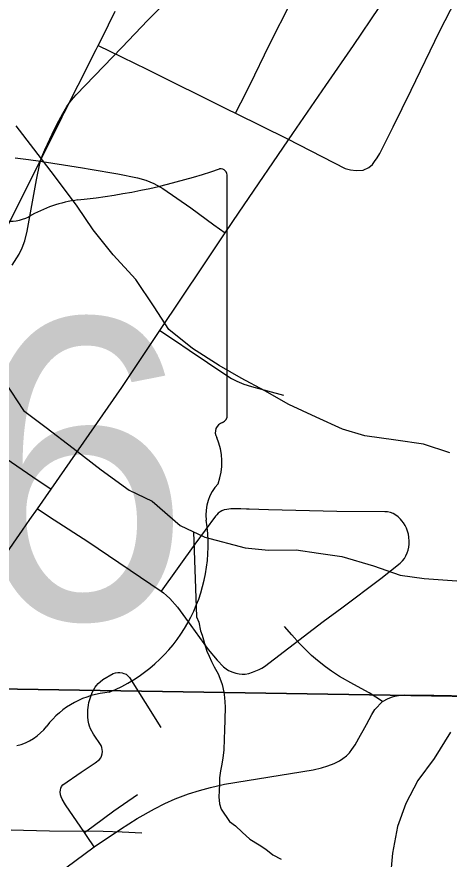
# Model space of a CAD drawing. Extents: x 2.4 to 73.1, y 4.5 to 25.6.
# Drawn here: x 48.388 to 48.4828, y 22.0203 to 22.2052 of the extents above; entities that cross this region are included whole.
import ezdxf

# ---------------------------------------------------------------- set-up
doc = ezdxf.new("R2010")
doc.units = 0
for name, color, linetype in [('GM_X_City_Street', 7, 'Continuous'), ('GM_X_County_Road', 7, 'Continuous'), ('GM_X_Major_River', 7, 'Continuous'), ('GM_X_Minor_River', 7, 'Continuous'), ('GM_X_Section', 7, 'Continuous'), ('GM_X_State_Route', 7, 'Continuous'), ('GM_X_State_Shield', 7, 'Continuous')]:
    doc.layers.add(name, color=color, linetype=linetype)

msp = doc.modelspace()

# ---------------------------------------------------------------- linework, layer by layer
at = {"layer": 'GM_X_City_Street'}
for points in [[(48.46397182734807, 22.171590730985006), (48.46518350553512, 22.172168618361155), (48.46600682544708, 22.172802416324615), (48.466491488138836, 22.173433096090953), (48.467044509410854, 22.174243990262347), (48.467619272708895, 22.175247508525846), (48.47055524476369, 22.181035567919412), (48.47452891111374, 22.18910715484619), (48.480695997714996, 22.20200369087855), (48.48930198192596, 22.21867193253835), (48.497656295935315, 22.234566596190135), (48.507153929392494, 22.253546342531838), (48.508924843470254, 22.257085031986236), (48.51295753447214, 22.265370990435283), (48.515163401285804, 22.26990389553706), (48.52455229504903, 22.28930617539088), (48.53146503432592, 22.302994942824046), (48.53850826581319, 22.31693539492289), (48.54575034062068, 22.331733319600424)], [(48.43593561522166, 22.184039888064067), (48.43711933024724, 22.186363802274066), (48.43908595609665, 22.19022251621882), (48.44344488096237, 22.19912054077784), (48.448161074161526, 22.208534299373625), (48.45592199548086, 22.22380134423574)], [(48.38701583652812, 22.15066482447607), (48.3885133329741, 22.15308194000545), (48.389206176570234, 22.154517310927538), (48.389743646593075, 22.156005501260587), (48.39026560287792, 22.15813678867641), (48.392300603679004, 22.16940843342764), (48.39302137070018, 22.172984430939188), (48.393186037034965, 22.173518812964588), (48.39341284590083, 22.17424580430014), (48.393692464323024, 22.174994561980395), (48.39412741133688, 22.17601049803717), (48.39471461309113, 22.177284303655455), (48.39573676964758, 22.17942802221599), (48.39679310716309, 22.181605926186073), (48.39720320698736, 22.18241993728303), (48.39762573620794, 22.1832183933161), (48.39805758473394, 22.184013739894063), (48.39898342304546, 22.185545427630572), (48.39949295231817, 22.186253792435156), (48.40002421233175, 22.18694039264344), (48.40100599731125, 22.18807129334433), (48.40502935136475, 22.192293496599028), (48.41101314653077, 22.19848855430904), (48.416770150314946, 22.204463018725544), (48.42212013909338, 22.21002118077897)], [(48.40586752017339, 22.198899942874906), (48.408418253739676, 22.197657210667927), (48.41650538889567, 22.193714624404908), (48.43426725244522, 22.184860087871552), (48.43593561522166, 22.184039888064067), (48.44735329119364, 22.178428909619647), (48.4600541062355, 22.171944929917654), (48.46116633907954, 22.1716435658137), (48.462430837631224, 22.17147888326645), (48.46397182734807, 22.171590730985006)], [(48.38766516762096, 22.17426755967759), (48.39056386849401, 22.173922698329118), (48.393186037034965, 22.173518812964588), (48.393524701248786, 22.173469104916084), (48.39827196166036, 22.172763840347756), (48.40242581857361, 22.172061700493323), (48.40410662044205, 22.171757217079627), (48.41015566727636, 22.170719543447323), (48.414464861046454, 22.169877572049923), (48.4163041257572, 22.169368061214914), (48.418075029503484, 22.168634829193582), (48.42003233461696, 22.16755986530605), (48.42618078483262, 22.163272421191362), (48.43125116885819, 22.159562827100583), (48.43370558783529, 22.15776396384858)], [(48.309854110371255, 22.15980828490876), (48.31356992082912, 22.15720162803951), (48.32878726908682, 22.14693660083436), (48.34134515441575, 22.138305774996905), (48.3425195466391, 22.13751041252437), (48.36347834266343, 22.123281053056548), (48.36685550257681, 22.121006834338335), (48.37482766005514, 22.11564129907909), (48.391505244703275, 22.10423915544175), (48.395519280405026, 22.101495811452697)], [(48.41938610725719, 22.1363422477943), (48.42280674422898, 22.134049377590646), (48.42583591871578, 22.13201440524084), (48.43382362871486, 22.12665196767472), (48.435122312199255, 22.12584108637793), (48.43625940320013, 22.125244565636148), (48.43782836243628, 22.124598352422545), (48.439453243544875, 22.124057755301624), (48.44651512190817, 22.122150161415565)], [(48.3925149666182, 22.097167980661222), (48.39616551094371, 22.09479433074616), (48.40354427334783, 22.08999426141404), (48.419656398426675, 22.07911717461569), (48.42019389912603, 22.07871949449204), (48.420864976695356, 22.07817891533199), (48.42158575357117, 22.077520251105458), (48.42324481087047, 22.07563128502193), (48.42616214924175, 22.07160481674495), (48.430005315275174, 22.0663449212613), (48.43197507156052, 22.0639371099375), (48.43331101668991, 22.062507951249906), (48.433910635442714, 22.062057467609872), (48.43445743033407, 22.06173124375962), (48.43534910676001, 22.06131491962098), (48.43601707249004, 22.06109744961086), (48.43678136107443, 22.060942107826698), (48.43743068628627, 22.060883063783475), (48.4381142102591, 22.06090481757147), (48.438918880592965, 22.061063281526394), (48.43968316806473, 22.061296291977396), (48.440459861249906, 22.061597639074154), (48.441193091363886, 22.061926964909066), (48.441721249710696, 22.062200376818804), (48.442308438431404, 22.06255455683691), (48.45521119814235, 22.072425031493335), (48.45929670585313, 22.07549147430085), (48.46784986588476, 22.081897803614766), (48.47208449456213, 22.085240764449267), (48.472621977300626, 22.085778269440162), (48.473025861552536, 22.08629089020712), (48.47334898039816, 22.086856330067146), (48.473616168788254, 22.087555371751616), (48.47380569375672, 22.08814878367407), (48.4739641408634, 22.08879500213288), (48.47404490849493, 22.089441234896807), (48.47407287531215, 22.09008745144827), (48.473989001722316, 22.09094806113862), (48.473883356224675, 22.091647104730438), (48.47372179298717, 22.092321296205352), (48.473476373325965, 22.0929395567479), (48.473181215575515, 22.093504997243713), (48.47280529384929, 22.094095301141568), (48.47247907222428, 22.094527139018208), (48.47215594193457, 22.09490307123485), (48.4716464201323, 22.09541570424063), (48.471105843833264, 22.09581648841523), (48.47054038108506, 22.096139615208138), (48.46995008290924, 22.096381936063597), (48.46930387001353, 22.09651553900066), (48.46873842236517, 22.09656834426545), (48.45820620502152, 22.09663047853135), (48.44319700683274, 22.096950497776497), (48.4389344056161, 22.09711514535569), (48.438344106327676, 22.097152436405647), (48.437110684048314, 22.097199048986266), (48.434951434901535, 22.097186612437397), (48.434041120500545, 22.09707475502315), (48.43348187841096, 22.096959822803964), (48.43297235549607, 22.096770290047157), (48.432580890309, 22.096549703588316), (48.43217079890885, 22.09622969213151), (48.43183836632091, 22.09589416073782), (48.431561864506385, 22.09558968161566), (48.427032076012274, 22.089431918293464), (48.419656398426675, 22.07911717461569)], [(48.468215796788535, 22.054912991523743), (48.46531710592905, 22.056767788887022), (48.46192442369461, 22.05864431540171), (48.45877407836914, 22.060387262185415), (48.45704356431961, 22.061555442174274), (48.455732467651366, 22.062468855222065), (48.45394914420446, 22.06388867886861), (48.45264114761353, 22.065016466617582), (48.451013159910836, 22.066600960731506), (48.45001274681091, 22.067616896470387), (48.44829778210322, 22.069502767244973), (48.446735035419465, 22.071348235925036)], [(48.402835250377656, 22.02610939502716), (48.398653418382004, 22.032186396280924), (48.39795749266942, 22.033453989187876), (48.39771514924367, 22.03393866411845), (48.39756913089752, 22.034423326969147), (48.39751631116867, 22.035038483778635), (48.39755359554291, 22.03544237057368), (48.397631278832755, 22.035843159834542), (48.397792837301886, 22.036219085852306), (48.398115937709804, 22.03662297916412), (48.40208650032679, 22.039360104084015), (48.40519023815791, 22.0414510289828), (48.40611606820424, 22.042137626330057), (48.40641123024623, 22.042513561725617), (48.40660075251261, 22.04291434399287), (48.40673434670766, 22.043399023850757), (48.40675918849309, 22.043908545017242), (48.40670638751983, 22.044365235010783), (48.40662559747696, 22.044821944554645), (48.406491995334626, 22.045225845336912), (48.40481740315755, 22.04769577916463), (48.40414944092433, 22.048904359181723), (48.40395682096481, 22.049441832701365), (48.40379526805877, 22.049985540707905), (48.403652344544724, 22.050749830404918), (48.40358710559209, 22.05150789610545), (48.403556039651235, 22.052287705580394), (48.40359954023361, 22.053064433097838), (48.40363060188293, 22.053552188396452), (48.40371136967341, 22.054114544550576), (48.40382944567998, 22.05469862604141), (48.40401273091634, 22.05536349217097), (48.40427370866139, 22.056189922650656), (48.404553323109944, 22.056876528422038), (48.40487645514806, 22.057519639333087), (48.4051778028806, 22.058026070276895), (48.40546053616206, 22.058414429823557), (48.40584266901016, 22.05887111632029), (48.40624656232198, 22.059243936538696), (48.40686792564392, 22.05971928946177), (48.40912351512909, 22.061008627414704), (48.409670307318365, 22.061170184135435), (48.410173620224, 22.061232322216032), (48.41057440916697, 22.06123232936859), (48.411077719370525, 22.061173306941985), (48.41150335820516, 22.0610521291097), (48.411966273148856, 22.060871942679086), (48.412267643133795, 22.06062961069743), (48.41269016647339, 22.06016667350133), (48.41955630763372, 22.049156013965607)], [(48.402835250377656, 22.02610939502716), (48.40471178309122, 22.02749194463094), (48.40926643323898, 22.03085666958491), (48.414479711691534, 22.03449166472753)], [(48.38672689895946, 22.026679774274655), (48.389485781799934, 22.026623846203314), (48.39517131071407, 22.026515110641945), (48.4069587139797, 22.026400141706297), (48.41108460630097, 22.02626965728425), (48.41539380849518, 22.026027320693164)], [(48.40500071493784, 22.022959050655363), (48.403422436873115, 22.025255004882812), (48.402835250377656, 22.02610939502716)]]:
    msp.add_lwpolyline(points, dxfattribs=at)
at = {"layer": 'GM_X_County_Road'}
for points in [[(48.468215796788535, 22.054912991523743), (48.469470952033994, 22.055571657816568), (48.47038438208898, 22.055928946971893), (48.47092186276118, 22.056074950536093), (48.47173273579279, 22.056230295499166), (48.47312462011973, 22.056373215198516), (48.47946568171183, 22.056252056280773), (48.491094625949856, 22.056034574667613), (48.511910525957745, 22.055562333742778), (48.53428605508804, 22.055077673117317), (48.54550799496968, 22.054878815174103), (48.56132187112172, 22.05459921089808), (48.56314868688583, 22.054549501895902)], [(48.40500071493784, 22.022959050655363), (48.41077323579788, 22.02687056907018), (48.41443312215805, 22.02919450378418), (48.41823590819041, 22.03134133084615), (48.42046662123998, 22.032481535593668), (48.422750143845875, 22.03351613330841), (48.42568302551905, 22.03463148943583), (48.42807219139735, 22.035380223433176), (48.430492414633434, 22.03602955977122), (48.43354334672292, 22.036709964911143), (48.45301397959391, 22.0399006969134), (48.4548004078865, 22.04029215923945), (48.45625441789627, 22.04073644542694), (48.45764318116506, 22.041301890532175), (48.45876786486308, 22.041845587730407), (48.45953214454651, 22.042367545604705), (48.46033059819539, 22.042995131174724), (48.4609581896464, 22.04362270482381), (48.461514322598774, 22.044352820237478), (48.46224131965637, 22.045396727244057), (48.46335046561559, 22.047465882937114), (48.46394698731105, 22.048488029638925), (48.4646802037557, 22.04984882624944), (48.46587943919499, 22.05204226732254), (48.466541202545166, 22.0531141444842), (48.468215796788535, 22.054912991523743)], [(48.378517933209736, 22.00275209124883), (48.38174905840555, 22.00527176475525), (48.39161020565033, 22.012871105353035), (48.39875594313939, 22.018376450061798), (48.40500071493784, 22.022959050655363)]]:
    msp.add_lwpolyline(points, dxfattribs=at)
at = {"layer": 'GM_X_Major_River'}
for points in [[(48.48301493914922, 22.109509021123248), (48.477188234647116, 22.111367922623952), (48.47114656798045, 22.112283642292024), (48.464347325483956, 22.113218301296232), (48.45945812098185, 22.114673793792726), (48.453652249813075, 22.117292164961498), (48.447662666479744, 22.120105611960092), (48.442434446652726, 22.123088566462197), (48.43720149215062, 22.125882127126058), (48.43234827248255, 22.12866527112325), (48.42657175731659, 22.13242189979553), (48.42137478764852, 22.136544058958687), (48.41809827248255, 22.141565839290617), (48.41408880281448, 22.147555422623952), (48.40911626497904, 22.15300049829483), (48.40471285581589, 22.158431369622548), (48.40125168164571, 22.163647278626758), (48.39649410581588, 22.170035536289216), (48.391731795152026, 22.176236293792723), (48.38788615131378, 22.18127227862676)], [(48.38542687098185, 22.12493799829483), (48.38943065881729, 22.118758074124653), (48.39444865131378, 22.115021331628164), (48.40039277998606, 22.11050049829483), (48.406522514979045, 22.105784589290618), (48.41265603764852, 22.10125902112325), (48.41771001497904, 22.09884993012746), (48.42382365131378, 22.09356583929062), (48.42925073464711, 22.090956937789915), (48.43809732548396, 22.088640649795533), (48.44320243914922, 22.088129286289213), (48.449268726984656, 22.08816243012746), (48.454177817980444, 22.08746640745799), (48.459278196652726, 22.086764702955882), (48.466235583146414, 22.084686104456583), (48.47205660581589, 22.08263780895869), (48.47734543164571, 22.08193136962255), (48.48453387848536, 22.08136602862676)], [(48.48309061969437, 22.048157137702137), (48.479516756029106, 22.042373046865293), (48.47596846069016, 22.037536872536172), (48.4733624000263, 22.03248668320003), (48.471514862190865, 22.027413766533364), (48.47040217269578, 22.02156244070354), (48.46986524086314, 22.015885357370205)]]:
    msp.add_lwpolyline(points, dxfattribs=at)
at = {"layer": 'GM_X_Minor_River'}
msp.add_lwpolyline([(48.42674126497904, 22.092162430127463), (48.427413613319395, 22.073453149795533), (48.427949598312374, 22.07229595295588), (48.42827440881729, 22.070385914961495), (48.42862668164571, 22.069425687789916), (48.42897800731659, 22.06846546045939), (48.429318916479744, 22.067124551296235), (48.42966645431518, 22.065973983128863), (48.43020243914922, 22.064816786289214), (48.43073842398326, 22.063661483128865), (48.43127440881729, 22.062505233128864), (48.43217876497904, 22.060957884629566), (48.432531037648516, 22.059997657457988), (48.43306228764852, 22.058652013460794), (48.43339183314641, 22.056931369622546), (48.43354808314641, 22.055785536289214), (48.433677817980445, 22.053690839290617), (48.433595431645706, 22.050841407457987), (48.43352914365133, 22.048562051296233), (48.43347327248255, 22.046662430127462), (48.43340224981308, 22.044192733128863), (48.433163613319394, 22.042488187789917), (48.43293539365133, 22.041164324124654), (48.432700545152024, 22.039650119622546), (48.432466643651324, 22.038135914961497), (48.43242876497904, 22.036806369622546), (48.432384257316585, 22.035286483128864), (48.43234637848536, 22.033956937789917), (48.43249126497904, 22.0324323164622), (48.43283785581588, 22.031280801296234), (48.43465887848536, 22.028566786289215), (48.43595906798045, 22.027580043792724), (48.43743918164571, 22.02620599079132), (48.43910206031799, 22.024636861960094), (48.441156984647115, 22.023437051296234), (48.44264751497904, 22.022443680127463), (48.4441323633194, 22.0212599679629), (48.44600262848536, 22.02025618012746)], dxfattribs=at)
at = {"layer": 'GM_X_Section'}
for points in [[(48.1040913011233, 22.568628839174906), (48.607012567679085, 22.560732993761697), (48.59249628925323, 22.05432703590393), (48.09283086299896, 22.062345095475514)], [(48.09283086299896, 22.062345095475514), (48.59249628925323, 22.05432703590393), (48.5793701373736, 21.55092893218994), (48.07944499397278, 21.562743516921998)]]:
    msp.add_lwpolyline(points, close=True, dxfattribs=at)
at = {"layer": 'GM_X_State_Route'}
for points in [[(48.338586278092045, 22.018443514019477), (48.35231232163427, 22.038578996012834), (48.35787981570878, 22.0466257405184), (48.3644973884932, 22.056247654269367), (48.37194139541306, 22.06726766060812), (48.37441134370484, 22.070831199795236), (48.379531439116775, 22.078377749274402), (48.38162235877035, 22.08141623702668), (48.382473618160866, 22.08259062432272), (48.385176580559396, 22.086586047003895), (48.389231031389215, 22.092529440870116), (48.39088387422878, 22.094819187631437), (48.3925149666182, 22.097167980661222), (48.395519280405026, 22.101495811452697), (48.41104733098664, 22.123852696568), (48.41938610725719, 22.1363422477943), (48.428883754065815, 22.15057161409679), (48.43370558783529, 22.15776396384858), (48.43674717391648, 22.162299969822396), (48.448571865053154, 22.17960512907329), (48.45580460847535, 22.190183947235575), (48.461831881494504, 22.19892350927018), (48.46745529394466, 22.207259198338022)], [(48.40586752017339, 22.198899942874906), (48.40682133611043, 22.200760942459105), (48.40814485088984, 22.203463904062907), (48.40958331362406, 22.20645891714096)], [(48.397944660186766, 22.18328044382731), (48.39839245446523, 22.184176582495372), (48.40144027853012, 22.19025048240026), (48.403664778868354, 22.194572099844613), (48.40432342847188, 22.195898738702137), (48.4054263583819, 22.198042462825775), (48.40586752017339, 22.198899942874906)], [(48.36989935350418, 22.127049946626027), (48.37824142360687, 22.14384968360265), (48.397944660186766, 22.18328044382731)]]:
    msp.add_lwpolyline(points, dxfattribs=at)
at = {"layer": 'GM_X_State_Shield'}
for p, q in [((48.43414364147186, 22.117835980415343), (48.43414364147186, 22.170178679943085)), ((48.43413079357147, 22.11784882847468), (48.43414364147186, 22.117835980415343))]:
    msp.add_line(p, q, dxfattribs=at)
for centre, radius, start, end in [((48.387182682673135, 22.304115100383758), 0.1398078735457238, 275.8444694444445, 288.9064527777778), ((48.432681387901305, 22.17039576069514), 0.0014676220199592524, 351.8620861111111, 97.738), ((48.40501555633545, 22.137137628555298), 0.028127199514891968, 97.34618055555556, 120.7688527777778), ((48.386138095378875, 22.17100654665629), 0.010688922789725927, 233.85620555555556, 294.82819166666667), ((48.43257787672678, 22.11763374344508), 0.001570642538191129, 289.6038111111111, 7.734130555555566), ((48.43380459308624, 22.11399336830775), 0.002271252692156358, 107.94398333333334, 210.33696666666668), ((48.419355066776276, 22.107376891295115), 0.013634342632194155, 340.0329638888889, 23.649566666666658), ((48.439401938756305, 22.09593119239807), 0.009919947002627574, 136.80649722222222, 186.92959444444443), ((48.39501448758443, 22.089272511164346), 0.03496914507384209, 292.3088861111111, 8.985838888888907), ((48.409759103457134, 22.03782560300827), 0.01915169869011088, 94.40312222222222, 142.57675), ((48.38549391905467, 22.056219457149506), 0.011297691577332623, 282.8731916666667, 323.27711111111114)]:
    msp.add_arc(centre, radius, start, end, dxfattribs=at)

# ---------------------------------------------------------------- texts
msp.add_text('66', height=0.06591810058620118, dxfattribs=at).set_placement((48.328072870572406, 22.07297321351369))

doc.saveas('drawing.dxf')
